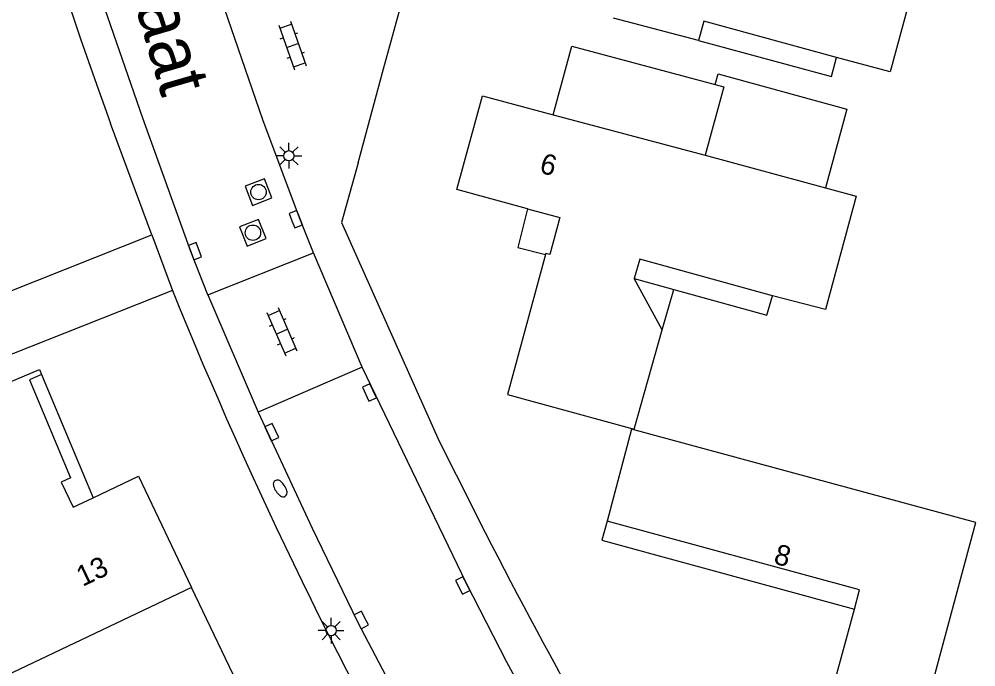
# Model space of a CAD drawing. Extents: x 124000 to 128010, y 398999 to 403000.
# Drawn here: x 127758.1 to 127804.68, y 399624.3 to 399655.83 of the extents above; entities that cross this region are included whole.
import ezdxf

# ---------------------------------------------------------------- set-up
doc = ezdxf.new("R2010")
doc.units = 0
for name, color, linetype in [('gg-afsc-muur', 7, 'Continuous'), ('gg-anno-huisnummerreeks BGT', 7, 'Continuous'), ('gg-anno-openbare ruimte label', 7, 'Continuous'), ('gg-bbg-bijgebouw', 7, 'Continuous'), ('gg-bbg-hoofdgebouw', 7, 'Continuous'), ('gg-bbg-luifel en loopbrug', 7, 'Continuous'), ('gg-bbg-onder overbouw', 7, 'Continuous'), ('gg-bbg-pand overbouw', 7, 'Continuous'), ('gg-bbg-tussenscheiding', 7, 'Continuous'), ('gg-knt-verharding', 7, 'Continuous'), ('gg-knt-verharding nz', 7, 'Continuous'), ('gt-grn-weggrens', 7, 'Continuous'), ('gt-symb-brandkraan', 7, 'Continuous'), ('gt-symb-klinker verharding', 7, 'Continuous'), ('gt-symb-kolk', 7, 'Continuous'), ('gt-symb-lichtmast', 7, 'Continuous'), ('gt-symb-rioolschacht', 7, 'Continuous')]:
    doc.layers.add(name, color=color, linetype=linetype)

# ---------------------------------------------------------------- blocks, each defined once
blk = doc.blocks.new('gt0-KL1')
at = {"layer": 'gt-symb-klinker verharding'}
for p, q in [((-1.15, 0.3), (1.15, 0.3)), ((-1, -0.3), (-1, 0.3)), ((-0.5, 0.3), (-0.5, 0.45)), ((0, -0.3), (0, 0.3)), ((0.5, 0.3), (0.5, 0.45)), ((1, -0.3), (1, 0.3)), ((-1.15, -0.3), (1.15, -0.3)), ((-0.5, -0.45), (-0.5, -0.3)), ((0.5, -0.45), (0.5, -0.3))]:
    blk.add_line(p, q, dxfattribs=at)
blk = doc.blocks.new('gt0-KOLK')
at = {"layer": 'gt-symb-kolk'}
blk.add_lwpolyline([(0, 0), (0.375, 0), (0.375, 0.4), (-0.375, 0.4), (-0.375, 0), (0, 0)], dxfattribs=at)
blk = doc.blocks.new('gt0-LMAST')
at = {"layer": 'gt-symb-lichtmast'}
for p, q in [((-0.005, 0.246), (-0.005, 0.621)), ((-0.182, 0.173), (-0.447, 0.438)), ((0.172, 0.173), (0.437, 0.438)), ((-0.255, -0.004), (-0.63, -0.004)), ((-0.182, -0.181), (-0.447, -0.446)), ((-0.005, -0.254), (-0.005, -0.629)), ((0.437, -0.446), (0.172, -0.181)), ((0.245, -0.004), (0.62, -0.004))]:
    blk.add_line(p, q, dxfattribs=at)
blk.add_circle((-0.005, -0.004), 0.25, dxfattribs=at)
blk = doc.blocks.new('gt0-RS')
at = {"layer": 'gt-symb-rioolschacht'}
blk.add_lwpolyline([(-0.5, -0.5), (0.5, -0.5), (0.5, 0.5), (-0.5, 0.5)], close=True, dxfattribs=at)
blk.add_circle((0, 0), 0.375, dxfattribs=at)
blk = doc.blocks.new('gt0-BR')
at = {"layer": 'gt-symb-brandkraan'}
for centre, radius, start, end in [((-0.244, 0), 0.206, 107.5669, 252.4331), ((0.599, -2.664), 3, 106.892, 107.5669), ((0, -0.691), 0.938, 73.108, 106.892), ((-0.599, -2.664), 3, 72.4331, 73.108), ((0.244, 0), 0.206, 287.567, 72.4331), ((0.599, 2.664), 3, 252.4331, 253.108), ((0, 0.691), 0.938, 253.108, 286.8921), ((-0.599, 2.664), 3, 286.8921, 287.567)]:
    blk.add_arc(centre, radius, start, end, dxfattribs=at)

msp = doc.modelspace()

# ---------------------------------------------------------------- linework, layer by layer
at = {"layer": 'gg-afsc-muur'}
msp.add_line((127758.604, 399639.864), (127739.896, 399632.392), dxfattribs=at)
at = {"layer": 'gg-bbg-bijgebouw'}
for points in [[(127784.098, 399651.167), (127785.007, 399654.512), (127791.993, 399652.651)], [(127791.993, 399652.651), (127792.404, 399652.541), (127791.502, 399649.21)]]:
    msp.add_lwpolyline(points, dxfattribs=at)
at = {"layer": 'gg-bbg-hoofdgebouw'}
for p, q in [((127791.179, 399654.794), (127787.038, 399655.882)), ((127791.502, 399649.21), (127797.351, 399647.624)), ((127789.414, 399640.703), (127788.048, 399643.203))]:
    msp.add_line(p, q, dxfattribs=at)
for points in [[(127783.801, 399663.68), (127801.991, 399658.785), (127800.505, 399653.265), (127797.899, 399653.96)], [(127782.857, 399646.596), (127779.412, 399647.532), (127780.665, 399652.091), (127784.098, 399651.167)], [(127797.351, 399647.624), (127798.857, 399647.215), (127797.359, 399641.689), (127794.781, 399642.364)], [(127783.722, 399644.366), (127781.871, 399637.55), (127788.042, 399635.871), (127789.414, 399640.703)], [(127757.102, 399623.699), (127755.024, 399628.046), (127751.146, 399626.188), (127747.471, 399633.875), (127759.097, 399638.781), (127759.199, 399638.532)], [(127759.199, 399638.532), (127758.605, 399638.278), (127760.598, 399633.506), (127760.146, 399633.288), (127760.739, 399632.074), (127761.704, 399632.534)], [(127801.79, 399620.601), (127804.677, 399631.32), (127787.916, 399635.868), (127786.727, 399631.394)], [(127761.704, 399632.534), (127763.913, 399633.585), (127766.497, 399628.17)], [(127766.921, 399621.753), (127769.073, 399622.77), (127766.497, 399628.17)], [(127801.79, 399620.601), (127797.33, 399621.813), (127798.772, 399627.113)]]:
    msp.add_lwpolyline(points, dxfattribs=at)
at = {"layer": 'gg-bbg-luifel en loopbrug'}
for p, q in [((127789.414, 399640.703), (127789.973, 399642.672)), ((127759.199, 399638.532), (127761.704, 399632.534))]:
    msp.add_line(p, q, dxfattribs=at)
msp.add_lwpolyline([(127791.993, 399652.651), (127792.134, 399653.165), (127798.4, 399651.446), (127797.351, 399647.624)], dxfattribs=at)
at = {"layer": 'gg-bbg-onder overbouw'}
for points in [[(127797.899, 399653.96), (127791.434, 399655.73), (127791.179, 399654.794)], [(127782.857, 399646.596), (127784.428, 399646.175), (127783.939, 399644.372), (127783.738, 399644.425), (127783.722, 399644.366)], [(127794.781, 399642.364), (127788.322, 399644.144), (127788.048, 399643.203)], [(127798.772, 399627.113), (127799.018, 399628.047), (127786.727, 399631.394)]]:
    msp.add_lwpolyline(points, dxfattribs=at)
at = {"layer": 'gg-bbg-pand overbouw'}
msp.add_line((127788.048, 399643.203), (127789.973, 399642.672), dxfattribs=at)
for points in [[(127791.179, 399654.794), (127797.643, 399653.038), (127797.899, 399653.96)], [(127782.857, 399646.596), (127782.376, 399644.717), (127783.722, 399644.366)], [(127789.973, 399642.672), (127794.507, 399641.423), (127794.781, 399642.364)], [(127786.727, 399631.394), (127786.471, 399630.472), (127798.772, 399627.113)]]:
    msp.add_lwpolyline(points, dxfattribs=at)
at = {"layer": 'gg-bbg-tussenscheiding'}
for p, q in [((127784.098, 399651.167), (127791.502, 399649.21)), ((127766.497, 399628.17), (127757.102, 399623.699))]:
    msp.add_line(p, q, dxfattribs=at)
at = {"layer": 'gg-knt-verharding'}
for p, q in [((127775.847, 399653.409), (127776.935, 399657.422)), ((127774.608, 399648.827), (127775.847, 399653.409)), ((127764.564, 399645.325), (127762.553, 399650.748)), ((127757.58, 399642.561), (127764.564, 399645.325)), ((127767.297, 399642.416), (127772.44, 399644.46)), ((127765.569, 399642.628), (127758.604, 399639.864)), ((127774.81, 399638.894), (127769.744, 399636.702))]:
    msp.add_line(p, q, dxfattribs=at)
for points in [[(127767.297, 399642.416), (127766.479, 399644.468), (127764.123, 399651.009), (127761.862, 399657.583), (127759.919, 399663.925), (127758.059, 399670.292), (127756.468, 399676.513), (127755.149, 399682.083), (127754.119, 399687.538), (127753.193, 399693.011), (127752.805, 399695.627)], [(127772.44, 399644.46), (127771.753, 399646.162), (127769.961, 399650.93), (127767.086, 399659.335)], [(127774.608, 399648.827), (127773.804, 399645.932), (127778.544, 399635.282), (127780.184, 399632.034)], [(127803.785, 399591.291), (127801.362, 399594.426), (127795.377, 399602.577), (127788.997, 399612.171), (127786.211, 399616.789), (127783.906, 399620.747), (127781.848, 399624.527), (127779.875, 399628.351), (127774.81, 399638.894)], [(127769.744, 399636.702), (127772.374, 399631.055), (127774.583, 399626.491), (127776.814, 399622.218), (127779.101, 399617.975), (127782.152, 399612.747), (127784.412, 399609.042), (127787.506, 399604.281), (127790.703, 399599.588), (127793.839, 399595.252), (127797.046, 399590.969), (127799.581, 399587.746)]]:
    msp.add_lwpolyline(points, dxfattribs=at)
for centre, radius, start, end in [((127974.893, 399727.903), 225.923, 185.78315, 199.96886), ((127969.935, 399725.116), 220.386, 201.98049, 218.10212), ((128030.758, 399758.88), 280.851, 206.84954, 211.22594)]:
    msp.add_arc(centre, radius, start, end, dxfattribs=at)
at = {"layer": 'gg-knt-verharding nz'}
for p, q in [((127774.81, 399638.894), (127772.44, 399644.46)), ((127767.297, 399642.416), (127769.744, 399636.702))]:
    msp.add_line(p, q, dxfattribs=at)
at = {"layer": 'gt-grn-weggrens'}
msp.add_line((127764.564, 399645.325), (127765.569, 399642.628), dxfattribs=at)

# ---------------------------------------------------------------- block references
at = {"layer": 'gt-symb-brandkraan', "rotation": -56.57996880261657}
msp.add_blockref('gt0-BR', (127770.815, 399632.983), dxfattribs=at)
at = {"layer": 'gt-symb-klinker verharding'}
for p, rotation in [((127771.408, 399654.544), -70.55043123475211), ((127770.897, 399640.612), -66.5379997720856)]:
    msp.add_blockref('gt0-KL1', p, dxfattribs=dict(at, rotation=rotation))
at = {"layer": 'gt-symb-kolk'}
for p, rotation in [((127771.381, 399646.014), -68.41134772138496), ((127766.479, 399644.468), -68.59226005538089), ((127775.341, 399637.742), 114.84720565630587), ((127770.584, 399635.808), 114.3348742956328), ((127779.875, 399628.351), 116.9495808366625), ((127774.94, 399626.672), 116.94958083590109)]:
    msp.add_blockref('gt0-KOLK', p, dxfattribs=dict(at, rotation=rotation))
at = {"layer": 'gt-symb-lichtmast'}
for p in [(127771.243, 399649.183), (127773.295, 399626.067)]:
    msp.add_blockref('gt0-LMAST', p, dxfattribs=at)
at = {"layer": 'gt-symb-rioolschacht'}
for p, rotation in [((127769.758, 399647.412), 111.099212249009), ((127769.485, 399645.433), 111.76950168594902)]:
    msp.add_blockref('gt0-RS', p, dxfattribs=dict(at, rotation=rotation))

# ---------------------------------------------------------------- texts
at = {"layer": 'gg-anno-huisnummerreeks BGT'}
for s, rotation, p in [('6', 344.6, (127783.387, 399648.371)), ('8', 344.8, (127794.787, 399629.341)), ('13', 25.5, (127761.195, 399628.189))]:
    msp.add_text(s, height=1, rotation=rotation, dxfattribs=at).set_placement(p)
at = {"layer": 'gg-anno-openbare ruimte label'}
msp.add_text('Noordwijkstraat', height=2.5, rotation=286.2, dxfattribs=at).set_placement((127758.638, 399674.096))

doc.saveas('drawing.dxf')
